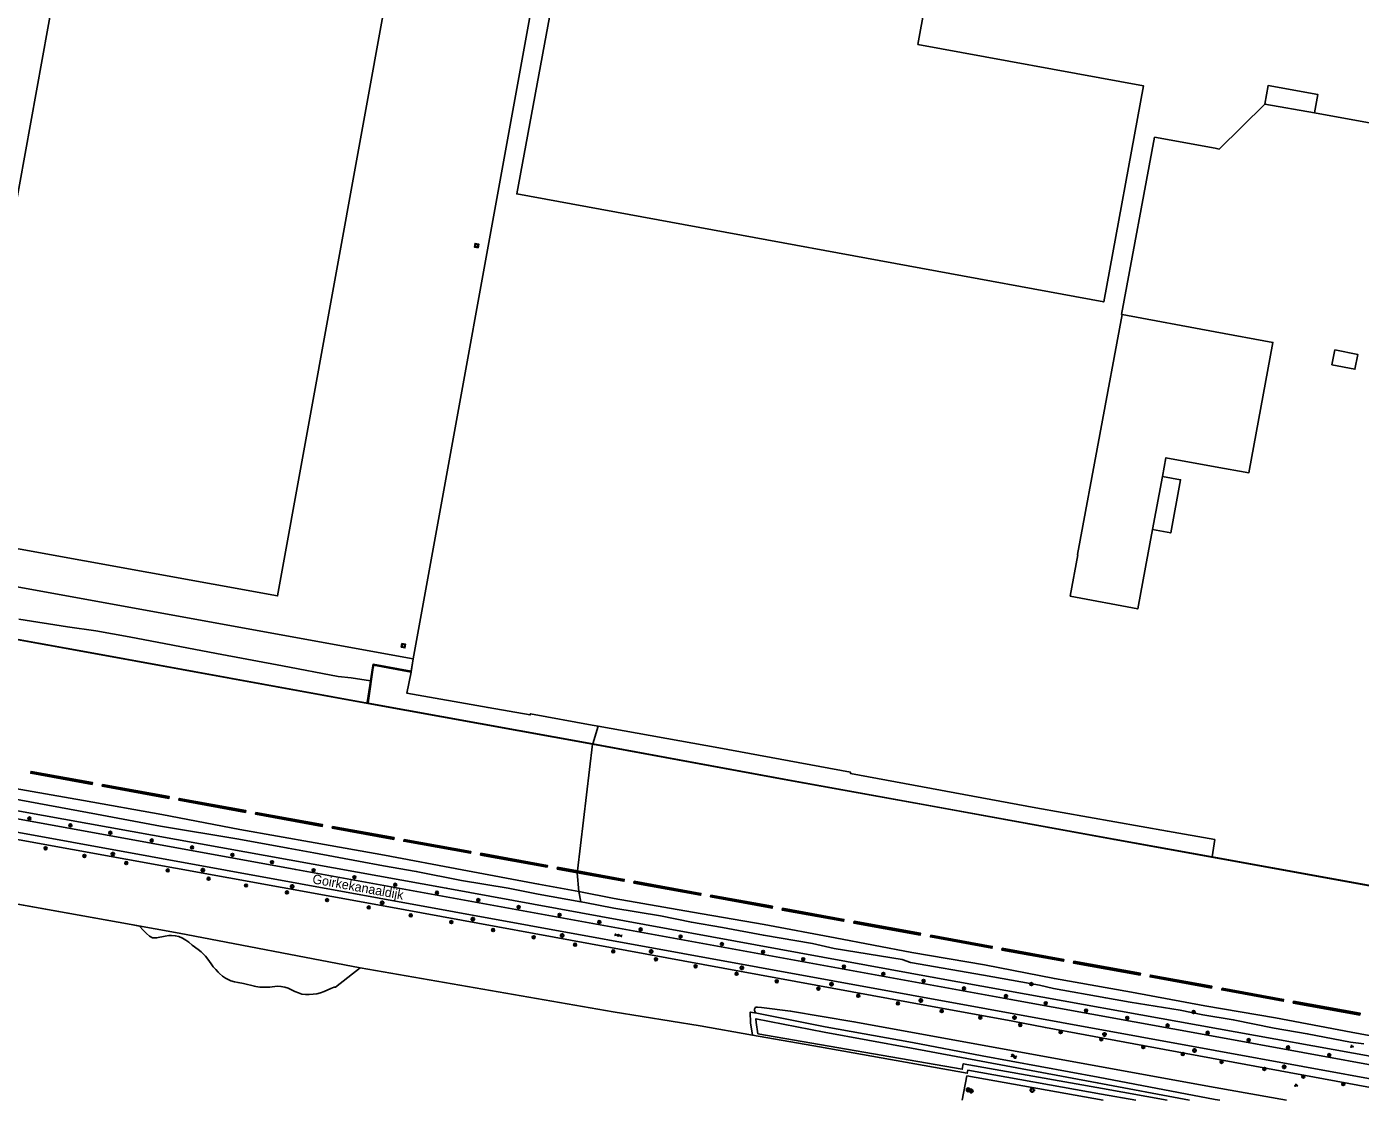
# Model space of a CAD drawing. Extents: x 130998 to 133001, y 398999 to 403002.
# Drawn here: x 131681.7 to 132038.9, y 399000 to 399287.6 of the extents above; entities that cross this region are included whole.
import ezdxf

# ---------------------------------------------------------------- set-up
doc = ezdxf.new("R2010")
doc.units = 0
for name, color, linetype in [('bs-symb-magneetklep', 7, 'Continuous'), ('bs-symb-sproeier', 7, 'Continuous'), ('bs-symb-veldverlichting', 7, 'Continuous'), ('gg-afsc-hekwerk', 7, 'Continuous'), ('gg-afsc-muur', 7, 'Continuous'), ('gg-anno-openbare ruimte label', 7, 'Continuous'), ('gg-bbg-bijgebouw', 7, 'Continuous'), ('gg-bbg-hoofdgebouw', 7, 'Continuous'), ('gg-bbg-luifel en loopbrug', 7, 'Continuous'), ('gg-bbg-tussenscheiding', 7, 'Continuous'), ('gg-knt-BGT kruinlijn', 7, 'Continuous'), ('gg-knt-verharding', 7, 'Continuous'), ('gg-kntw-bovenkant insteek waterloop', 7, 'Continuous'), ('gg-kntw-kademuur', 7, 'Continuous'), ('gt-bbg-plantopografie pand', 7, 'Continuous'), ('gt-grn-groengrens', 7, 'Continuous'), ('gt-symb-boom', 7, 'Continuous'), ('gt-symb-gesloten verharding', 7, 'Continuous'), ('gt-symb-groenvak', 7, 'Continuous'), ('gt-symb-lichtmast', 7, 'Continuous'), ('gt-symb-rioolschacht', 7, 'Continuous'), ('gt-symb-watersymbool', 7, 'Continuous'), ('gx-grn-maaiveld', 7, 'Continuous')]:
    doc.layers.add(name, color=color, linetype=linetype)

# ---------------------------------------------------------------- blocks, each defined once
blk = doc.blocks.new('gt0-BOOM')
at = {"layer": 'gt-symb-boom'}
for radius in [0.4, 0.2]:
    blk.add_circle((0, 0), radius, dxfattribs=at)
blk = doc.blocks.new('gt0-WA')
at = {"layer": 'gt-symb-watersymbool'}
for centre, start, end in [((-0.32, 0.02), 28.0725, 151.9275), ((0.43, 0.42), 208.0725, 331.9275), ((-0.32, -0.43), 28.0725, 151.9275), ((0.43, -0.03), 208.0725, 331.9275)]:
    blk.add_arc(centre, 0.425, start, end, dxfattribs=at)
blk = doc.blocks.new('gt0-LMAST')
at = {"layer": 'gt-symb-lichtmast'}
for p, q in [((-0.18, 0.17), (-0.45, 0.44)), ((-0.01, 0.25), (-0.01, 0.62)), ((0.17, 0.17), (0.44, 0.44)), ((-0.26, 0), (-0.63, 0)), ((-0.18, -0.18), (-0.45, -0.45)), ((-0.01, -0.25), (-0.01, -0.63)), ((0.44, -0.45), (0.17, -0.18)), ((0.24, 0), (0.62, 0))]:
    blk.add_line(p, q, dxfattribs=at)
blk.add_circle((-0.01, 0), 0.25, dxfattribs=at)
blk = doc.blocks.new('gt0-GRVAK')
at = {"layer": 'gt-symb-groenvak'}
for p, q in [((-0.11, 0.19), (-0.23, 0.24)), ((-0.18, 0.15), (0.09, 0.15)), ((-0.09, 0.21), (-0.16, 0.32)), ((-0.05, 0.21), (-0.05, 0.39)), ((0, 0.21), (0.06, 0.32)), ((0.01, 0.19), (0.13, 0.24)), ((0.26, -0.05), (0.2, 0.06)), ((0.3, -0.05), (0.3, 0.13)), ((0.35, -0.05), (0.41, 0.06)), ((-0.24, -0.23), (-0.36, -0.18)), ((-0.32, -0.26), (-0.05, -0.26)), ((-0.23, -0.21), (-0.29, -0.09)), ((-0.18, -0.2), (-0.18, -0.02)), ((-0.14, -0.21), (-0.07, -0.09)), ((-0.12, -0.23), (0, -0.18)), ((0.24, -0.07), (0.12, -0.02)), ((0.17, -0.11), (0.44, -0.11)), ((0.37, -0.07), (0.49, -0.02))]:
    blk.add_line(p, q, dxfattribs=at)
blk = doc.blocks.new('bs0-SPROEIER')
at = {"layer": 'bs-symb-sproeier'}
for p, q in [((-0.34, 0.2), (0.2, -0.34)), ((-0.21, 0.35), (0.34, -0.2)), ((0.03, 0.4), (0.4, 0.03)), ((-0.4, -0.03), (-0.03, -0.4))]:
    blk.add_line(p, q, dxfattribs=at)
blk.add_circle((0, 0), 0.5, dxfattribs=at)
blk = doc.blocks.new('bs0-VELDV')
at = {"layer": 'bs-symb-veldverlichting'}
for p, q in [((-0.38, 0), (-0.75, 0)), ((-0.53, 0.53), (-0.27, 0.27)), ((-0.35, 0.14), (-0.52, 0.22)), ((-0.22, 0.52), (-0.14, 0.35)), ((0, 0.75), (0, 0.38)), ((0.22, 0.52), (0.14, 0.35)), ((0.27, 0.27), (0.53, 0.53)), ((0.35, 0.14), (0.52, 0.22)), ((0.38, 0), (0.75, 0)), ((-0.27, -0.27), (-0.53, -0.53)), ((-0.35, -0.14), (-0.52, -0.22)), ((-0.14, -0.35), (-0.22, -0.52)), ((0, -0.38), (0, -0.75)), ((0.14, -0.35), (0.22, -0.52)), ((0.27, -0.27), (0.53, -0.53)), ((0.35, -0.14), (0.52, -0.22))]:
    blk.add_line(p, q, dxfattribs=at)
blk.add_circle((0, 0), 0.375, dxfattribs=at)
blk = doc.blocks.new('BS0-MAGNKLP')
at = {"layer": 'bs-symb-magneetklep'}
for p, q in [((-0.34, 0.2), (0.2, -0.34)), ((-0.21, 0.35), (0.34, -0.2)), ((0.03, 0.4), (0.4, 0.03)), ((-0.4, -0.03), (-0.03, -0.4))]:
    blk.add_line(p, q, dxfattribs=at)
blk.add_circle((0, 0), 0.5, dxfattribs=at)
blk = doc.blocks.new('gt0-RS')
at = {"layer": 'gt-symb-rioolschacht'}
blk.add_lwpolyline([(-0.5, -0.5), (0.5, -0.5), (0.5, 0.5), (-0.5, 0.5)], close=True, dxfattribs=at)
blk.add_circle((0, 0), 0.375, dxfattribs=at)
blk = doc.blocks.new('gt0-GESVH1')
at = {"layer": 'gt-symb-gesloten verharding'}
for p, q in [((-0.99, -0.26), (0.01, 0.24)), ((0.01, -0.26), (-0.99, 0.24)), ((0.01, 0.24), (1.01, -0.26)), ((1.01, 0.24), (0.01, -0.26))]:
    blk.add_line(p, q, dxfattribs=at)

msp = doc.modelspace()

# ---------------------------------------------------------------- linework, layer by layer
at = {"layer": 'gg-afsc-hekwerk'}
for p, q in [((131785.21, 399118.26), (131825.15, 399338.02)), ((131785.21, 399118.26), (131825.15, 399338.02)), ((131540.15, 399162.77), (131785.21, 399118.26)), ((131540.15, 399162.77), (131785.21, 399118.26)), ((131932.28, 399000), (131933.48, 399006.6)), ((131933.48, 399006.6), (131970.06, 399000))]:
    msp.add_line(p, q, dxfattribs=at)
for points in [[(132013.31, 399266.9), (132001.09, 399254.84), (132000, 399255.04)], [(132050.3, 399263.74), (132049.69, 399260.38), (132026.65, 399264.51)], [(131974.96, 399210.51), (131983.81, 399258.02), (132000, 399255.04)]]:
    msp.add_lwpolyline(points, dxfattribs=at)
at = {"layer": 'gg-afsc-muur'}
for p, q in [((131682.82, 399087.84), (131699.19, 399084.86)), ((131701.99, 399084.36), (131719.73, 399081.13)), ((131722.53, 399080.62), (131740.28, 399077.39)), ((131743.07, 399076.88), (131760.82, 399073.65)), ((131763.61, 399073.14), (131779.99, 399070.17)), ((131782.78, 399069.66), (131800.53, 399066.43)), ((131803.32, 399065.92), (131821.07, 399062.69)), ((131823.87, 399062.18), (131829.13, 399061.22)), ((131829.13, 399061.22), (131841.61, 399058.95)), ((131844.41, 399058.44), (131862.16, 399055.22)), ((131864.95, 399054.71), (131881.32, 399051.73)), ((131884.12, 399051.22), (131900.49, 399048.24)), ((131903.28, 399047.73), (131921.03, 399044.5)), ((131923.82, 399043.99), (131940.2, 399041.02)), ((131942.99, 399040.51), (131959.36, 399037.53)), ((131962.15, 399037.02), (131979.9, 399033.79)), ((131982.7, 399033.28), (131999.07, 399030.3)), ((132001.86, 399029.8), (132018.23, 399026.82)), ((132021.03, 399026.31), (132038.78, 399023.08))]:
    msp.add_line(p, q, dxfattribs=at)
msp.add_lwpolyline([(131785.21, 399118.26), (131784.64, 399114.83), (131774.64, 399116.67), (131773.76, 399112.34)], dxfattribs=at)
at = {"layer": 'gg-bbg-bijgebouw'}
for p, q in [((131975.12, 399210.48), (132000, 399205.87)), ((131983.23, 399152.88), (131985.88, 399167.16)), ((131981.36, 399142.8), (131983.23, 399152.88)), ((131961.15, 399135.04), (131963.2, 399146.16))]:
    msp.add_line(p, q, dxfattribs=at)
for points in [[(131975.12, 399210.48), (131963.1, 399146.18), (131963.2, 399146.16)], [(132000, 399169.71), (132009.07, 399168.12), (132015.51, 399203.02), (132000, 399205.87)], [(131985.88, 399167.16), (131986.81, 399172.16), (132000, 399169.71)], [(131961.15, 399135.04), (131979.29, 399131.64), (131981.36, 399142.8)]]:
    msp.add_lwpolyline(points, dxfattribs=at)
at = {"layer": 'gg-bbg-hoofdgebouw'}
msp.add_lwpolyline([(131662.56, 399150.79), (131748.85, 399135.12), (131778.5, 399298.45), (131778.98, 399298.36), (131781.36, 399311.36)], dxfattribs=at)
at = {"layer": 'gg-bbg-luifel en loopbrug'}
msp.add_line((132026.65, 399264.51), (132013.31, 399266.9), dxfattribs=at)
for points in [[(132013.31, 399266.9), (132014.18, 399271.84), (132027.52, 399269.48), (132026.65, 399264.51)], [(132032.06, 399201.03), (132038.23, 399199.84), (132037.46, 399195.85), (132031.29, 399197.04), (132032.06, 399201.03)], [(131983.23, 399152.88), (131988.13, 399152.02), (131990.77, 399166.25), (131985.88, 399167.16)]]:
    msp.add_lwpolyline(points, dxfattribs=at)
at = {"layer": 'gg-bbg-tussenscheiding'}
msp.add_line((131697.44, 399343.06), (131662.56, 399150.79), dxfattribs=at)
at = {"layer": 'gg-knt-BGT kruinlijn'}
for p, q in [((131692.61, 399126.88), (131679.52, 399128.89)), ((131700.19, 399125.74), (131692.61, 399126.88)), ((131709.13, 399124.13), (131700.19, 399125.74)), ((131732.48, 399119.7), (131709.13, 399124.13)), ((131750.22, 399116.36), (131732.48, 399119.7)), ((131765.08, 399113.51), (131750.22, 399116.36)), ((131768.56, 399113.19), (131765.08, 399113.51)), ((131773.76, 399112.34), (131768.56, 399113.19))]:
    msp.add_line(p, q, dxfattribs=at)
at = {"layer": 'gg-knt-verharding'}
for p, q in [((131568.96, 399091.88), (132000, 399013.36)), ((132000, 399017.07), (132093.58, 399000)), ((132000, 399013.36), (132073.18, 399000))]:
    msp.add_line(p, q, dxfattribs=at)
msp.add_lwpolyline([(131557.95, 399097.45), (131753.72, 399061.8), (131945.32, 399027.04), (132000, 399017.07)], dxfattribs=at)
at = {"layer": 'gg-kntw-bovenkant insteek waterloop'}
for p, q in [((132000, 399003.43), (132019.16, 399000)), ((132000, 399000.22), (132001.23, 399000))]:
    msp.add_line(p, q, dxfattribs=at)
for points in [[(131877.27, 399023.31), (131876.93, 399023.48), (131876.75, 399023.92), (131876.65, 399024.02), (131876.65, 399024.43), (131876.9, 399024.94), (131877.41, 399024.99), (131878.48, 399024.9), (131886.28, 399023.92), (131903.25, 399021.04), (132000, 399003.43)], [(132000, 399000.22), (131968.71, 399006.17), (131937.62, 399011.93), (131918.91, 399015.46), (131895.57, 399019.73), (131877.27, 399023.31)]]:
    msp.add_lwpolyline(points, dxfattribs=at)
at = {"layer": 'gg-kntw-kademuur'}
for p, q in [((131833.25, 399095.39), (131884.58, 399085.98)), ((131833.25, 399095.39), (131884.58, 399085.98)), ((131833.27, 399095.48), (131884.6, 399086.08)), ((131999.23, 399065.23), (132101.23, 399046.66))]:
    msp.add_line(p, q, dxfattribs=at)
for points in [[(131884.58, 399085.98), (131925.22, 399078.63), (131972.96, 399069.87), (132001.54, 399064.72), (132083.11, 399049.85), (132155.3, 399036.72), (132179.37, 399032.33)], [(131884.58, 399085.98), (131925.22, 399078.63), (131972.96, 399069.87), (132001.54, 399064.72), (132083.11, 399049.85), (132155.3, 399036.72), (132179.37, 399032.33)], [(131884.6, 399086.08), (131973, 399069.96), (131999.23, 399065.23)]]:
    msp.add_lwpolyline(points, dxfattribs=at)
at = {"layer": 'gt-bbg-plantopografie pand'}
msp.add_lwpolyline([(131824.77, 399306.68), (131898.74, 399293.06), (131899.52, 399297.29), (131922.28, 399293.1), (131920.4, 399282.89), (131980.83, 399271.77), (131970.18, 399213.9), (131812.92, 399242.84), (131824.77, 399306.68)], dxfattribs=at)
at = {"layer": 'gt-grn-groengrens'}
for p, q in [((131677.8, 399052.82), (131709.64, 399047.1)), ((131709.64, 399047.1), (131709.64, 399047.07)), ((132105.81, 399000.3), (131943.93, 399029.4))]:
    msp.add_line(p, q, dxfattribs=at)
for points in [[(131943.93, 399029.4), (131924.67, 399032.93), (131794.05, 399056.84), (131607.37, 399090.54), (131570.8, 399097.11), (131550.79, 399101.08)], [(131651.97, 399074.81), (131777.66, 399051.97), (131917.9, 399026.32), (131945.81, 399021.24), (131954.54, 399019.48), (131986.45, 399013.61), (132059.98, 399000)], [(131709.64, 399047.07), (131678.29, 399052.71), (131677.74, 399052.55)], [(131770.99, 399035.49), (131722.49, 399044.8), (131709.64, 399047.1)], [(131709.64, 399047.07), (131711.88, 399046.67), (131712.94, 399045.5), (131713.73, 399044.68), (131714.51, 399044), (131715.39, 399043.54), (131715.47, 399043.52), (131716.44, 399043.49), (131718.76, 399044.01), (131719.74, 399044.14), (131720.46, 399044.16), (131721.46, 399044.08), (131722.45, 399043.85), (131723.38, 399043.48), (131724.26, 399042.94), (131725.05, 399042.33), (131725.97, 399041.59), (131727.6, 399040.42), (131728.39, 399039.81), (131728.88, 399039.37), (131729.55, 399038.63), (131730.15, 399037.83), (131731.03, 399036.58), (131731.64, 399035.78), (131732.28, 399035.01), (131732.97, 399034.29), (131733.34, 399033.94), (131734.12, 399033.29), (131734.95, 399032.72), (131735.83, 399032.24), (131736.35, 399032.02), (131737.31, 399031.74), (131738.29, 399031.54), (131739.72, 399031.28), (131742.64, 399030.57), (131743.08, 399030.48), (131744.07, 399030.35), (131745.07, 399030.29), (131746.08, 399030.3), (131746.75, 399030.35), (131748.76, 399030.54), (131749.75, 399030.52), (131750.77, 399030.33), (131751.73, 399030.01), (131752.61, 399029.62), (131753.52, 399029.17), (131754.44, 399028.76), (131755.37, 399028.46), (131756.35, 399028.33), (131757.35, 399028.34), (131758.37, 399028.43), (131759.37, 399028.56), (131760.4, 399028.8), (131761.34, 399029.13), (131763.09, 399029.95), (131764.04, 399030.28), (131764.42, 399030.35), (131770.99, 399035.49)], [(131770.99, 399035.49), (131838.73, 399023.73), (131862.05, 399019.99), (131876.08, 399017.5)], [(131876.08, 399017.5), (131875.52, 399020.74), (131875.5, 399023.66), (131877.27, 399023.31)], [(131993.13, 399000), (131968.44, 399004.7), (131937.34, 399010.46), (131918.64, 399013.99), (131895.29, 399018.26), (131877.01, 399021.84), (131877.02, 399020.87), (131877.55, 399017.84), (131932.28, 399008.34), (131932.55, 399009.82), (131969.81, 399003.17), (131987.12, 399000)], [(131876.08, 399017.5), (131894.05, 399014.31), (131933.6, 399007.24), (131933.75, 399008.08), (131969.54, 399001.69), (131978.78, 399000)]]:
    msp.add_lwpolyline(points, dxfattribs=at)
at = {"layer": 'gx-grn-maaiveld'}
for p, q in [((131784.67, 399114.96), (131785.21, 399118.26)), ((131784.62, 399114.7), (131784.67, 399114.96)), ((131773.58, 399111.11), (131773.76, 399112.34)), ((131773.1, 399106.4), (131772.91, 399106.44)), ((131833.27, 399095.48), (131773.1, 399106.4)), ((131833.27, 399095.48), (131834.7, 399100.24)), ((131833.25, 399095.39), (131829.17, 399061.47)), ((131833.25, 399095.39), (131833.27, 399095.48)), ((131884.6, 399086.08), (131884.58, 399085.98)), ((131829.17, 399061.47), (131829.1, 399060.98)), ((131829.6, 399055.9), (131829.1, 399060.98)), ((131829.6, 399055.9), (131830.1, 399053.18))]:
    msp.add_line(p, q, dxfattribs=at)
for points in [[(131514.83, 399153.28), (131544.69, 399147.84), (131590.4, 399139.56), (131628.61, 399132.55), (131664.57, 399126.05), (131698.67, 399119.85), (131773.03, 399106.31), (131833.25, 399095.39)], [(131772.91, 399106.44), (131698.7, 399119.94), (131678.36, 399123.64)], [(131784.62, 399114.7), (131774.6, 399116.57), (131773.11, 399106.53), (131773.1, 399106.4)], [(131773.76, 399112.34), (131774.3, 399115.87), (131774.44, 399116.84), (131784.67, 399114.96)], [(131834.7, 399100.24), (131833.15, 399100.51), (131816.58, 399103.54), (131816.5, 399103.26), (131805.26, 399105.2), (131783.52, 399109.05), (131784.62, 399114.7)], [(131772.91, 399106.44), (131772.9, 399106.54), (131773.58, 399111.11)], [(131829.6, 399055.9), (131818.77, 399057.95), (131798.29, 399061.78), (131777.48, 399065.64), (131758.96, 399068.95), (131738.73, 399072.56), (131717.86, 399076.54), (131696.9, 399080.3), (131678.06, 399083.62), (131658.92, 399087.08), (131639.04, 399090.81), (131619.55, 399094.41), (131605.64, 399096.95), (131604.48, 399097.16), (131603.31, 399097.17), (131602.44, 399097.32), (131602.26, 399097.44), (131602.66, 399099.55), (131602.81, 399100.32), (131603.46, 399102.12)], [(131999.23, 399065.23), (131999.9, 399069.87), (131987.24, 399072.09), (131951.98, 399078.37), (131902.32, 399087.56), (131902.35, 399087.91), (131867.04, 399094.43), (131834.7, 399100.24)], [(131699.2, 399084.61), (131699.29, 399085.1), (131682.82, 399088.1), (131682.73, 399087.61), (131699.2, 399084.61)], [(131701.98, 399084.61), (131701.89, 399084.12), (131719.74, 399080.87), (131719.83, 399081.36), (131701.98, 399084.61)], [(131830.1, 399053.18), (131818.7, 399055.25), (131810.66, 399056.82), (131798.17, 399058.92), (131786.02, 399061.31), (131777.23, 399062.85), (131770.55, 399064.08), (131758.56, 399066.31), (131751.66, 399067.51), (131738.47, 399069.98), (131717.46, 399073.49), (131700.36, 399076.65), (131677.64, 399080.87)], [(131740.28, 399077.14), (131740.37, 399077.63), (131722.52, 399080.87), (131722.43, 399080.38), (131740.28, 399077.14)], [(131743.07, 399077.14), (131742.98, 399076.65), (131760.82, 399073.4), (131760.91, 399073.89), (131743.07, 399077.14)], [(131763.61, 399073.4), (131780.08, 399070.4), (131779.99, 399069.91), (131763.52, 399072.91), (131763.61, 399073.4)], [(131782.77, 399069.91), (131800.62, 399066.67), (131800.53, 399066.17), (131782.68, 399069.42), (131782.77, 399069.91)], [(131821.08, 399062.43), (131821.16, 399062.93), (131803.32, 399066.17), (131803.23, 399065.68), (131821.08, 399062.43)], [(131829.17, 399061.47), (131823.86, 399062.44), (131823.77, 399061.95), (131829.1, 399060.98)], [(131829.17, 399061.47), (131841.71, 399059.19), (131841.62, 399058.7), (131829.1, 399060.98)], [(132076.95, 399010.97), (132056.26, 399014.61), (132036.48, 399018.3), (132016.19, 399022.09), (131997.22, 399025.32), (131977.61, 399028.96), (131956.94, 399032.63), (131938.19, 399036.27), (131918.75, 399039.61), (131898.22, 399043.52), (131879.19, 399047.11), (131860.03, 399050.42), (131839.05, 399054.11), (131829.6, 399055.9)], [(131844.4, 399058.7), (131844.31, 399058.21), (131862.16, 399054.96), (131862.25, 399055.45), (131844.4, 399058.7)], [(132039.85, 399015.09), (132036.24, 399015.61), (132024.67, 399017.85), (132015.85, 399019.33), (132004.85, 399021.59), (131996.74, 399022.93), (131990.66, 399024.14), (131977.27, 399026.27), (131970.72, 399027.43), (131956.74, 399029.93), (131952.99, 399030.83), (131937.92, 399033.54), (131918.44, 399036.95), (131916.21, 399037.73), (131897.95, 399040.71), (131892.18, 399041.98), (131879, 399044.24), (131868.01, 399046.29), (131859.71, 399047.7), (131851.48, 399049.42), (131838.9, 399051.5), (131831.15, 399052.99), (131830.1, 399053.18)], [(131864.95, 399054.96), (131881.42, 399051.97), (131881.33, 399051.47), (131864.86, 399054.47), (131864.95, 399054.96)], [(131884.11, 399051.48), (131884.02, 399050.98), (131900.49, 399047.99), (131900.58, 399048.48), (131884.11, 399051.48)], [(131903.28, 399047.99), (131921.12, 399044.74), (131921.03, 399044.25), (131903.19, 399047.5), (131903.28, 399047.99)], [(131923.82, 399044.25), (131923.73, 399043.76), (131940.2, 399040.76), (131940.29, 399041.25), (131923.82, 399044.25)], [(131942.99, 399040.76), (131959.45, 399037.77), (131959.37, 399037.28), (131942.9, 399040.27), (131942.99, 399040.76)], [(131962.15, 399037.28), (131962.06, 399036.78), (131979.91, 399033.54), (131980, 399034.03), (131962.15, 399037.28)], [(131999.07, 399030.05), (131982.6, 399033.05), (131982.69, 399033.54), (131999.16, 399030.54), (131999.07, 399030.05)], [(132001.86, 399030.05), (132018.33, 399027.05), (132018.24, 399026.56), (132001.77, 399029.56), (132001.86, 399030.05)], [(132038.78, 399022.83), (132020.93, 399026.07), (132021.02, 399026.56), (132038.87, 399023.32), (132038.78, 399022.83)]]:
    msp.add_lwpolyline(points, dxfattribs=at)

# ---------------------------------------------------------------- block references
at = {"layer": 'bs-symb-magneetklep'}
msp.add_blockref('BS0-MAGNKLP', (131933.88, 399002.82), dxfattribs=at)
at = {"layer": 'bs-symb-sproeier'}
msp.add_blockref('bs0-SPROEIER', (131934.65, 399002.5), dxfattribs=at)
at = {"layer": 'bs-symb-veldverlichting'}
msp.add_blockref('bs0-VELDV', (131951.04, 399002.74), dxfattribs=at)
at = {"layer": 'gt-symb-boom'}
for p in [(131682.4, 399075.51), (131693.37, 399073.66), (131704.07, 399071.67), (131686.7, 399067.51), (131715.15, 399069.62), (131725.97, 399067.74), (131697.12, 399065.46), (131708.32, 399063.57), (131736.78, 399065.76), (131747.37, 399063.8), (131719.44, 399061.58), (131730.38, 399059.37), (131758.51, 399061.64), (131769.44, 399059.78), (131740.43, 399057.55), (131751.38, 399055.69), (131780.37, 399057.74), (131791.54, 399055.62), (131762.12, 399053.64), (131802.63, 399053.63), (131773.29, 399051.68), (131784.53, 399049.55), (131813.43, 399051.76), (131824.39, 399049.69), (131795.42, 399047.73), (131806.6, 399045.62), (131835.05, 399047.77), (131846.12, 399045.77), (131817.47, 399043.69), (131828.57, 399041.7), (131856.82, 399043.87), (131867.89, 399041.86), (131838.78, 399039.9), (131850.22, 399037.78), (131878.93, 399039.77), (131889.66, 399037.8), (131860.82, 399035.91), (131900.56, 399035.81), (131871.82, 399033.89), (131882.59, 399031.88), (131911.13, 399033.87), (131921.9, 399031.97), (131950.78, 399031.13), (131893.74, 399029.92), (131904.42, 399028), (131932.74, 399029.96), (131944, 399027.91), (131915.02, 399025.98), (131926.76, 399023.92), (131954.63, 399026.01), (131965.44, 399024.02), (131994.26, 399023.66), (131937.11, 399022.16), (131947.79, 399020.19), (131976.45, 399022.07), (131987.26, 399020.05), (131958.63, 399018.3), (131969.52, 399016.37), (131998.02, 399018.09), (132009, 399016.14), (131980.77, 399014.26), (132019.54, 399014.19), (131991.33, 399012.41), (132030.56, 399012.12), (132013.2, 399008.42), (132023.65, 399006.38), (132034.35, 399004.34)]:
    msp.add_blockref('gt0-BOOM', p, dxfattribs=at)
at = {"layer": 'gt-symb-boom', "rotation": -100.3663226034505}
msp.add_blockref('gt0-BOOM', (132001.74, 399010.29), dxfattribs=at)
at = {"layer": 'gt-symb-gesloten verharding', "rotation": -10.30997039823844}
msp.add_blockref('gt0-GESVH1', (131840.1, 399044.22), dxfattribs=at)
at = {"layer": 'gt-symb-groenvak'}
msp.add_blockref('gt0-GRVAK', (132036.62, 399014.48), dxfattribs=at)
at = {"layer": 'gt-symb-groenvak', "rotation": -9.905079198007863}
msp.add_blockref('gt0-GRVAK', (132021.66, 399004.03), dxfattribs=at)
at = {"layer": 'gt-symb-lichtmast'}
for p in [(131704.77, 399065.99), (131728.82, 399061.65), (131752.79, 399057.3), (131776.87, 399052.93), (131801.15, 399048.5), (131825.11, 399044.17), (131848.97, 399039.86), (131873.21, 399035.5), (131897.21, 399031.1), (131921.2, 399026.78), (131946.3, 399022.15), (131970.36, 399017.68), (131994.48, 399013.35), (132018.48, 399008.98)]:
    msp.add_blockref('gt0-LMAST', p, dxfattribs=at)
at = {"layer": 'gt-symb-rioolschacht'}
for p, rotation in [((131802.17, 399228.98), 79.63367739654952), ((131782.56, 399121.79), -9.725965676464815)]:
    msp.add_blockref('gt0-RS', p, dxfattribs=dict(at, rotation=rotation))
at = {"layer": 'gt-symb-watersymbool', "rotation": -8.680850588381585}
msp.add_blockref('gt0-WA', (131946.04, 399011.79), dxfattribs=at)

# ---------------------------------------------------------------- texts
at = {"layer": 'gg-anno-openbare ruimte label'}
msp.add_text('Goirkekanaaldijk', height=2.5, rotation=349.7, dxfattribs=at).set_placement((131758.04, 399058.16))

doc.saveas('drawing.dxf')
